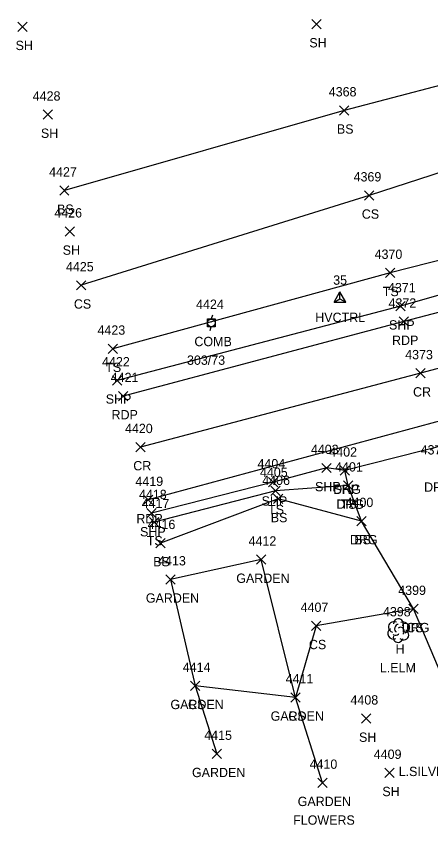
# Model space of a CAD drawing. Extents: x 1520648 to 1523413, y 732854 to 735518.
# Drawn here: x 1520650.3 to 1520739.3, y 733313.4 to 733487 of the extents above; entities that cross this region are included whole.
import ezdxf

# ---------------------------------------------------------------- set-up
doc = ezdxf.new("R2010")
doc.units = 0
for name, color, linetype in [('C_A', 7, 'Continuous'), ('C_I', 7, 'Continuous'), ('CPSM', 7, 'Continuous'), ('L_A', 7, 'Continuous'), ('L_C', 7, 'Continuous'), ('L_I', 7, 'Continuous'), ('L_TIC', 7, 'Continuous'), ('LAPB', 7, 'Continuous'), ('LELB', 7, 'Continuous'), ('LTD', 7, 'Continuous'), ('P_A', 7, 'Continuous'), ('P_I', 7, 'Continuous'), ('P_TIC', 7, 'Continuous'), ('PET', 7, 'Continuous'), ('PRC', 7, 'Continuous'), ('PSP', 7, 'Continuous'), ('R_A', 7, 'Continuous'), ('R_I', 7, 'Continuous'), ('R_TIC', 7, 'Continuous'), ('RDG', 7, 'Continuous'), ('U_A', 7, 'Continuous'), ('U_C', 7, 'Continuous'), ('U_I', 7, 'Continuous'), ('UP', 7, 'Continuous')]:
    doc.layers.add(name, color=color, linetype=linetype)

msp = doc.modelspace()

# ---------------------------------------------------------------- linework, layer by layer
at = {"layer": 'CPSM'}
for p, q in [((1520718.52, 733425.64), (1520719.77, 733427.81)), ((1520721.02, 733425.64), (1520719.77, 733427.81)), ((1520719.77, 733426.36), (1520719.77, 733427.81)), ((1520718.52, 733425.64), (1520719.77, 733426.36)), ((1520718.52, 733425.64), (1520721.02, 733425.64)), ((1520719.77, 733426.36), (1520719.77, 733426.36)), ((1520719.77, 733426.36), (1520721.02, 733425.64))]:
    msp.add_line(p, q, dxfattribs=at)
at = {"layer": 'L_TIC'}
for points in [[(1520650.65, 733483.73), (1520652.65, 733485.73)], [(1520652.65, 733483.73), (1520650.65, 733485.73)], [(1520713.7, 733484.3), (1520715.7, 733486.3)], [(1520715.7, 733484.3), (1520713.7, 733486.3)], [(1520656.08, 733464.88), (1520658.08, 733466.88)], [(1520658.08, 733464.88), (1520656.08, 733466.88)], [(1520719.67, 733465.78), (1520721.67, 733467.78)], [(1520721.67, 733465.78), (1520719.67, 733467.78)], [(1520659.6, 733448.58), (1520661.6, 733450.58)], [(1520661.6, 733448.58), (1520659.6, 733450.58)], [(1520725.01, 733447.53), (1520727.01, 733449.53)], [(1520727.01, 733447.53), (1520725.01, 733449.53)], [(1520660.76, 733439.79), (1520662.76, 733441.79)], [(1520662.76, 733439.79), (1520660.76, 733441.79)], [(1520729.55, 733430.91), (1520731.55, 733432.91)], [(1520731.55, 733430.91), (1520729.55, 733432.91)], [(1520663.21, 733428.23), (1520665.21, 733430.23)], [(1520665.21, 733428.23), (1520663.21, 733430.23)], [(1520669.98, 733414.63), (1520671.98, 733416.63)], [(1520671.98, 733414.63), (1520669.98, 733416.63)], [(1520720.49, 733385.26), (1520722.49, 733387.26)], [(1520722.49, 733385.26), (1520720.49, 733387.26)], [(1520704.92, 733384.11), (1520706.92, 733386.11)], [(1520706.92, 733384.11), (1520704.92, 733386.11)], [(1520705.47, 733382.38), (1520707.47, 733384.38)], [(1520707.47, 733382.38), (1520705.47, 733384.38)], [(1520678.89, 733377.4), (1520680.89, 733379.4)], [(1520680.89, 733377.4), (1520678.89, 733379.4)], [(1520723.39, 733377.64), (1520725.39, 733379.64)], [(1520725.39, 733377.64), (1520723.39, 733379.64)], [(1520680.23, 733372.91), (1520682.23, 733374.91)], [(1520682.23, 733372.91), (1520680.23, 733374.91)], [(1520701.84, 733369.36), (1520703.84, 733371.36)], [(1520703.84, 733369.36), (1520701.84, 733371.36)], [(1520682.42, 733365.11), (1520684.42, 733367.11)], [(1520684.42, 733365.11), (1520682.42, 733367.11)], [(1520734.54, 733358.77), (1520736.54, 733360.77)], [(1520736.54, 733358.77), (1520734.54, 733360.77)], [(1520713.66, 733355.13), (1520715.66, 733357.13)], [(1520715.66, 733355.13), (1520713.66, 733357.13)], [(1520687.71, 733342.26), (1520689.71, 733344.26)], [(1520689.71, 733342.26), (1520687.71, 733344.26)], [(1520687.71, 733342.26), (1520689.71, 733344.26)], [(1520689.71, 733342.26), (1520687.71, 733344.26)], [(1520709.21, 733339.77), (1520711.21, 733341.77)], [(1520711.21, 733339.77), (1520709.21, 733341.77)], [(1520709.21, 733339.77), (1520711.21, 733341.77)], [(1520711.21, 733339.77), (1520709.21, 733341.77)], [(1520724.36, 733335.24), (1520726.36, 733337.24)], [(1520726.36, 733335.24), (1520724.36, 733337.24)], [(1520692.33, 733327.66), (1520694.33, 733329.66)], [(1520694.33, 733327.66), (1520692.33, 733329.66)], [(1520729.37, 733323.58), (1520731.37, 733325.58)], [(1520731.37, 733323.58), (1520729.37, 733325.58)], [(1520715.02, 733321.45), (1520717.02, 733323.45)], [(1520717.02, 733321.45), (1520715.02, 733323.45)]]:
    msp.add_lwpolyline(points, dxfattribs=at)
at = {"layer": 'LAPB'}
msp.add_lwpolyline([(1520716.02, 733322.45), (1520710.21, 733340.77), (1520702.84, 733370.36), (1520683.42, 733366.11), (1520688.71, 733343.26), (1520693.33, 733328.66)], dxfattribs=at)
at = {"layer": 'LELB'}
for points in [[(1520933.58, 733575.42), (1520942.19, 733540.15), (1520944.3, 733517.3), (1520942.35, 733502.31), (1520935.92, 733493.43), (1520920.42, 733481.51), (1520864.8, 733466.7), (1520831.5, 733456.35), (1520772.19, 733442.53), (1520730.55, 733431.91), (1520670.98, 733415.63)], [(1520924.94, 733571.69), (1520931.25, 733539.14), (1520932.11, 733517.28), (1520920.03, 733501.75), (1520874.27, 733485.11), (1520825.89, 733476.63), (1520766.38, 733461.59), (1520726.01, 733448.53), (1520664.21, 733429.23)], [(1520912.95, 733567.21), (1520918.33, 733540.81), (1520912.15, 733526.62), (1520872.04, 733499.31), (1520820.67, 733496.33), (1520762.19, 733477.66), (1520720.67, 733466.78), (1520660.6, 733449.58)], [(1520721.49, 733386.26), (1520705.92, 733385.11), (1520679.89, 733378.4)], [(1520724.39, 733378.64), (1520706.47, 733383.38), (1520681.23, 733373.91)], [(1520735.54, 733359.77), (1520714.66, 733356.13), (1520710.21, 733340.77), (1520688.71, 733343.26)]]:
    msp.add_lwpolyline(points, dxfattribs=at)
at = {"layer": 'LTD'}
msp.add_line((1520732.25, 733355.17), (1520732.25, 733355.17), dxfattribs=at)
msp.add_line((1520732.25, 733355.17), (1520732.25, 733355.17), dxfattribs=at)
msp.add_arc((1520732.3, 733356.6), 1.05, 335.5272, 180.9563, dxfattribs=at)
for centre, major_axis, ratio, start_param, end_param in [((1520731.46, 733355.83), (1.21, -0.51), 0.895232, 1.570796, 4.712389), ((1520732.04, 733355.63), (-0.208, -0.792), 0.645439, 3.141593, 6.283185), ((1520732.75, 733355), (-0.5, 0.667), 0.989748, 3.141593, 6.283185), ((1520733.29, 733355.75), (-1.14, -0.48), 0.949671, 1.570796, 4.712389), ((1520731.17, 733354.46), (0.58, -1.04), 0.959034, 3.141593, 6.283185), ((1520732.25, 733353.67), (0.26, 1.06), 0.942809, 1.570796, 4.712389), ((1520731.79, 733354.42), (-0.625, -0.083), 0.423636, 0, 3.141593), ((1520733.25, 733354.34), (-1.09, 0.79), 0.841452, 1.570796, 4.712389)]:
    msp.add_ellipse(centre, major_axis=major_axis, ratio=ratio, start_param=start_param, end_param=end_param, dxfattribs=at)
at = {"layer": 'P_TIC'}
for points in [[(1520731.76, 733423.74), (1520733.76, 733425.74)], [(1520733.76, 733423.74), (1520731.76, 733425.74)], [(1520732.45, 733420.44), (1520734.45, 733422.44)], [(1520734.45, 733420.44), (1520732.45, 733422.44)], [(1520736.02, 733409.36), (1520738.02, 733411.36)], [(1520738.02, 733409.36), (1520736.02, 733411.36)], [(1520670.96, 733407.83), (1520672.96, 733409.83)], [(1520672.96, 733407.83), (1520670.96, 733409.83)], [(1520672.24, 733404.46), (1520674.24, 733406.46)], [(1520674.24, 733404.46), (1520672.24, 733406.46)], [(1520675.97, 733393.51), (1520677.97, 733395.51)], [(1520677.97, 733393.51), (1520675.97, 733395.51)], [(1520715.87, 733389.02), (1520717.87, 733391.02)], [(1520717.87, 733389.02), (1520715.87, 733391.02)], [(1520719.82, 733388.47), (1520721.82, 733390.47)], [(1520721.82, 733388.47), (1520719.82, 733390.47)], [(1520704.4, 733385.95), (1520706.4, 733387.95)], [(1520706.4, 733385.95), (1520704.4, 733387.95)], [(1520677.56, 733382.16), (1520679.56, 733384.16)], [(1520679.56, 733382.16), (1520677.56, 733384.16)], [(1520678.31, 733379.34), (1520680.31, 733381.34)], [(1520680.31, 733379.34), (1520678.31, 733381.34)]]:
    msp.add_lwpolyline(points, dxfattribs=at)
at = {"layer": 'PET'}
for points in [[(1521359.51, 733585.39), (1521298.08, 733569.34), (1521228.86, 733551.45), (1521196.2, 733542.53), (1521147.39, 733530.28), (1521096.51, 733517.17), (1521058.61, 733507.66), (1520970.9, 733484.81), (1520924.79, 733472.7), (1520867.06, 733456.98), (1520832.23, 733448.09), (1520775.63, 733432.52), (1520733.45, 733421.44), (1520673.24, 733405.46)], [(1521365.83, 733563.19), (1521305.64, 733547.24), (1521243.51, 733531.59), (1521203.56, 733520.88), (1521152.14, 733507.85), (1521105.31, 733495.85), (1521097.86, 733494.19), (1521063.42, 733485.34), (1521018.35, 733473.43), (1520975.95, 733462.3), (1520931.61, 733450.37), (1520885.35, 733438.14), (1520856.88, 733430.56), (1520818.39, 733420.77), (1520780.83, 733410.61), (1520744.81, 733401.09), (1520678.56, 733383.16)]]:
    msp.add_lwpolyline(points, dxfattribs=at)
at = {"layer": 'PRC'}
msp.add_lwpolyline([(1521363.3, 733574.52), (1521301.52, 733558.53), (1521239.8, 733542.16), (1521200.1, 733531.63), (1521149.34, 733518.97), (1521098.13, 733505.5), (1521061.28, 733496.8), (1521014.81, 733484.07), (1520973.92, 733473.61), (1520928.9, 733461.35), (1520870.34, 733445.92), (1520824.04, 733433.72), (1520778.39, 733421.36), (1520737.02, 733410.36), (1520676.97, 733394.51)], dxfattribs=at)
at = {"layer": 'PSP'}
for points in [[(1521358.34, 733588.53), (1521296.5, 733572.12), (1521227.74, 733554.37), (1521195.21, 733545.64), (1521147.51, 733533.73), (1521095.86, 733520.25), (1521076.01, 733514.97), (1521056.93, 733511.88), (1521033.51, 733506.4), (1520966.21, 733488.2), (1520925.69, 733476.27), (1520866.08, 733460.02), (1520832.2, 733451.33), (1520773.75, 733436.48), (1520732.76, 733424.74), (1520671.96, 733408.83)], [(1521366.85, 733559.74), (1521307.16, 733544.25), (1521244.3, 733528.24), (1521204.94, 733517.79), (1521152.82, 733504.37), (1521106.57, 733492.89), (1521080.1, 733485.88), (1521063.46, 733481.98), (1521018.86, 733470.55), (1520976.52, 733459.1), (1520931.66, 733447.13), (1520886.57, 733435.14), (1520877.93, 733432.71), (1520850.75, 733426.02), (1520817.82, 733417.13), (1520781.5, 733407.41), (1520747.69, 733397.94), (1520743.14, 733395.11), (1520720.82, 733389.47), (1520716.87, 733390.02), (1520705.4, 733386.95), (1520679.31, 733380.34)]]:
    msp.add_lwpolyline(points, dxfattribs=at)
at = {"layer": 'R_TIC'}
for points in [[(1520719.82, 733388.47), (1520721.82, 733390.47)], [(1520721.82, 733388.47), (1520719.82, 733390.47)], [(1520720.49, 733385.26), (1520722.49, 733387.26)], [(1520722.49, 733385.26), (1520720.49, 733387.26)], [(1520723.39, 733377.64), (1520725.39, 733379.64)], [(1520725.39, 733377.64), (1520723.39, 733379.64)], [(1520734.54, 733358.77), (1520736.54, 733360.77)], [(1520736.54, 733358.77), (1520734.54, 733360.77)]]:
    msp.add_lwpolyline(points, dxfattribs=at)
at = {"layer": 'RDG'}
msp.add_lwpolyline([(1520747.06, 733332.58), (1520735.54, 733359.77), (1520724.39, 733378.64), (1520721.49, 733386.26), (1520720.82, 733389.47)], dxfattribs=at)
at = {"layer": 'UP'}
for p, q in [((1520691.31, 733420.34), (1520691.31, 733422.01)), ((1520691.31, 733422.01), (1520692.97, 733422.01)), ((1520692.39, 733422.84), (1520692.14, 733422.01)), ((1520692.97, 733422.01), (1520692.97, 733420.34)), ((1520692.97, 733420.34), (1520691.31, 733420.34)), ((1520691.89, 733419.51), (1520692.14, 733420.34)), ((1520692.14, 733421.17), (1520692.14, 733421.17))]:
    msp.add_line(p, q, dxfattribs=at)
msp.add_circle((1520692.14, 733421.17), 0.833, dxfattribs=at)

# ---------------------------------------------------------------- texts
at = {"layer": 'C_A'}
msp.add_text('HVCTRL', height=2, dxfattribs=at).set_placement((1520714.46, 733421.36))
at = {"layer": 'C_I'}
msp.add_text('35', height=2, dxfattribs=at).set_placement((1520718.31, 733429.36))
at = {"layer": 'L_A'}
for s, p in [('SH', (1520713.19, 733480.3)), ('SH', (1520650.14, 733479.73)), ('BS', (1520719.11, 733461.78)), ('SH', (1520655.57, 733460.88)), ('BS', (1520659.04, 733444.58)), ('CS', (1520724.45, 733443.53)), ('SH', (1520660.25, 733435.79)), ('TS', (1520728.95, 733426.91)), ('CS', (1520662.65, 733424.23)), ('TS', (1520669.39, 733410.63)), ('TS', (1520704.33, 733380.11)), ('TS', (1520719.9, 733381.26)), ('BS', (1520704.91, 733378.38)), ('TS', (1520678.3, 733373.4)), ('BS', (1520722.83, 733373.64)), ('BS', (1520679.67, 733368.91)), ('GARDEN', (1520697.51, 733365.36)), ('GARDEN', (1520678.09, 733361.11)), ('CS', (1520733.98, 733354.77)), ('CS', (1520713.1, 733351.13)), ('H', (1520731.69, 733350.17)), ('GARDEN', (1520683.38, 733338.26)), ('CS', (1520687.15, 733338.26)), ('GARDEN', (1520704.88, 733335.77)), ('CS', (1520708.65, 733335.77)), ('SH', (1520723.85, 733331.24)), ('GARDEN', (1520688, 733323.66)), ('SH', (1520728.86, 733319.58)), ('GARDEN', (1520710.69, 733317.45))]:
    msp.add_text(s, height=2, dxfattribs=at).set_placement(p)
at = {"layer": 'L_C'}
for s, p in [('L.ELM', (1520728.33, 733346.17)), ('L.SILVER MAPLE', (1520732.37, 733323.89)), ('FLOWERS', (1520709.72, 733313.45))]:
    msp.add_text(s, height=2, dxfattribs=at).set_placement(p)
at = {"layer": 'L_I'}
for s, p in [('4428', (1520653.82, 733468.88)), ('4368', (1520717.36, 733469.78)), ('4427', (1520657.34, 733452.58)), ('4369', (1520722.69, 733451.53)), ('4426', (1520658.45, 733443.79)), ('4370', (1520727.2, 733434.91)), ('4425', (1520660.95, 733432.23)), ('4423', (1520667.72, 733418.63)), ('4401', (1520718.72, 733389.26)), ('4405', (1520702.59, 733388.11)), ('4406', (1520703.08, 733386.38)), ('4417', (1520677.2, 733381.4)), ('4400', (1520720.97, 733381.64)), ('4416', (1520678.48, 733376.91)), ('4412', (1520700.15, 733373.36)), ('4413', (1520680.73, 733369.11)), ('4399', (1520732.27, 733362.77)), ('4407', (1520711.32, 733359.13)), ('4398', (1520728.99, 733358.17)), ('4414', (1520686.02, 733346.26)), ('4414', (1520686.02, 733346.26)), ('4411', (1520708.09, 733343.77)), ('4411', (1520708.09, 733343.77)), ('4408', (1520722.02, 733339.24)), ('4415', (1520690.63, 733331.66)), ('4409', (1520727.02, 733327.58)), ('4410', (1520713.24, 733325.45))]:
    msp.add_text(s, height=2, dxfattribs=at).set_placement(p)
at = {"layer": 'P_A'}
for s, p in [('SHP', (1520730.29, 733419.74)), ('RDP', (1520730.94, 733416.44)), ('CR', (1520735.45, 733405.36)), ('SHP', (1520669.49, 733403.83)), ('RDP', (1520670.73, 733400.46)), ('CR', (1520675.4, 733389.51)), ('SHP', (1520714.41, 733385.02)), ('SHP', (1520718.35, 733384.47)), ('SHP', (1520702.94, 733381.95)), ('RDP', (1520676.05, 733378.16)), ('SHP', (1520676.85, 733375.34))]:
    msp.add_text(s, height=2, dxfattribs=at).set_placement(p)
at = {"layer": 'P_I'}
for s, p in [('4371', (1520730.07, 733427.74)), ('4372', (1520730.19, 733424.44)), ('4373', (1520733.76, 733413.36)), ('4422', (1520668.7, 733411.83)), ('4421', (1520670.55, 733408.46)), ('4420', (1520673.62, 733397.51)), ('4403', (1520713.53, 733393.02)), ('4402', (1520717.48, 733392.47)), ('4404', (1520702.06, 733389.95)), ('4419', (1520675.86, 733386.16)), ('4418', (1520676.62, 733383.34))]:
    msp.add_text(s, height=2, dxfattribs=at).set_placement(p)
at = {"layer": 'R_A'}
for p in [(1520737.83, 733384.92), (1520718.31, 733384.47), (1520718.98, 733381.26), (1520721.88, 733373.64), (1520733.03, 733354.77)]:
    msp.add_text('DRG', height=2, dxfattribs=at).set_placement(p)
at = {"layer": 'R_I'}
for s, p in [('4402', (1520717.48, 733392.47)), ('4377', (1520737.08, 733392.92)), ('4401', (1520718.72, 733389.26)), ('4400', (1520720.97, 733381.64)), ('4399', (1520732.27, 733362.77))]:
    msp.add_text(s, height=2, dxfattribs=at).set_placement(p)
at = {"layer": 'U_A'}
msp.add_text('COMB', height=2, dxfattribs=at).set_placement((1520688.52, 733416.17))
at = {"layer": 'U_C'}
msp.add_text('303/73', height=2, dxfattribs=at).set_placement((1520686.93, 733412.17))
at = {"layer": 'U_I'}
msp.add_text('4424', height=2, dxfattribs=at).set_placement((1520688.88, 733424.17))

doc.saveas('drawing.dxf')
